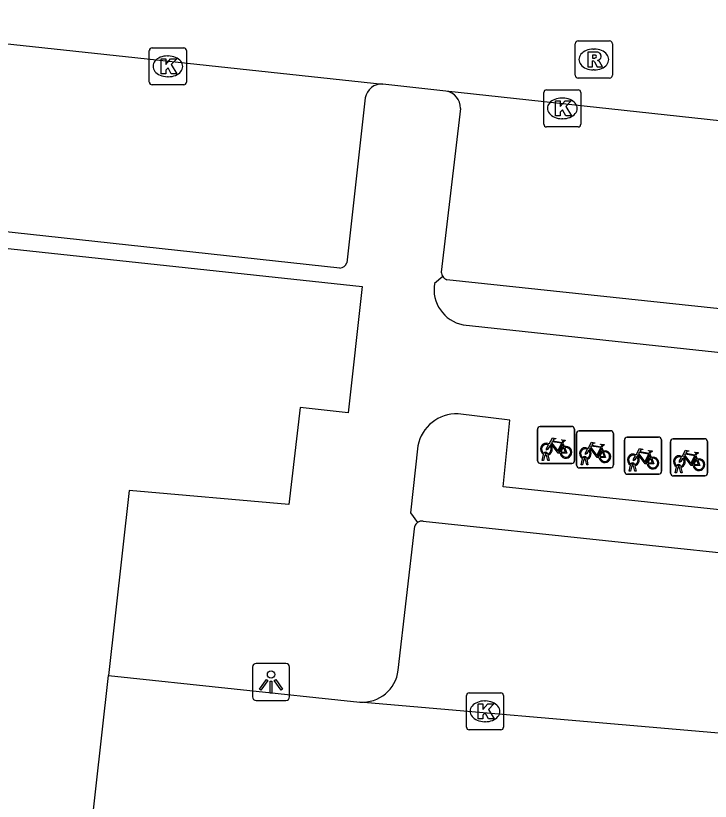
# Model space of a CAD drawing. Extents: x 162026 to 163499, y 387297 to 388169.
# Drawn here: x 162144.4 to 162163.14, y 387770.1 to 387791.29 of the extents above; entities that cross this region are included whole.
import ezdxf

# ---------------------------------------------------------------- set-up
doc = ezdxf.new("R2010")
doc.units = 0
for name, color, linetype in [('IMGEO_Fietsenrek', 7, 'Continuous'), ('IMGEO_Kolk', 7, 'Continuous'), ('IMGEO_Lichtpunt', 7, 'Continuous'), ('IMGEO_Pand', 7, 'Continuous'), ('IMGEO_Parkeervlak_open', 7, 'Continuous'), ('IMGEO_Rijbaan_lokaal_open', 7, 'Continuous'), ('IMGEO_Rioolput', 7, 'Continuous'), ('IMGEO_Voetpad_open', 7, 'Continuous')]:
    doc.layers.add(name, color=color, linetype=linetype)

msp = doc.modelspace()

# ---------------------------------------------------------------- linework, layer by layer
at = {"layer": 'IMGEO_Fietsenrek'}
for p, q in [((162158.551, 387780.213), (162159.392, 387780.213)), ((162159.392, 387780.213), (162158.551, 387780.213)), ((162158.476, 387779.288), (162158.476, 387780.129)), ((162158.476, 387780.129), (162158.476, 387779.288)), ((162159.476, 387780.138), (162159.476, 387779.297)), ((162159.476, 387779.297), (162159.476, 387780.138)), ((162159.526, 387779.17), (162159.526, 387780.011)), ((162159.526, 387780.011), (162159.526, 387779.17)), ((162159.601, 387780.095), (162160.442, 387780.095)), ((162160.442, 387780.095), (162159.601, 387780.095)), ((162160.526, 387780.02), (162160.526, 387779.179)), ((162160.526, 387779.179), (162160.526, 387780.02)), ((162160.823, 387778.998), (162160.823, 387779.839)), ((162160.823, 387779.839), (162160.823, 387778.998)), ((162160.898, 387779.923), (162161.739, 387779.923)), ((162161.739, 387779.923), (162160.898, 387779.923)), ((162161.823, 387779.848), (162161.823, 387779.007)), ((162161.823, 387779.007), (162161.823, 387779.848)), ((162162.065, 387778.953), (162162.065, 387779.794)), ((162162.065, 387779.794), (162162.065, 387778.953)), ((162162.14, 387779.878), (162162.981, 387779.878)), ((162162.981, 387779.878), (162162.14, 387779.878)), ((162163.065, 387779.803), (162163.065, 387778.962)), ((162163.065, 387778.962), (162163.065, 387779.803)), ((162159.163, 387779.762), (162159.199, 387779.667)), ((162160.213, 387779.644), (162160.249, 387779.549)), ((162158.603, 387779.297), (162158.642, 387779.457)), ((162158.672, 387779.445), (162158.637, 387779.297)), ((162158.714, 387779.469), (162158.713, 387779.473)), ((162158.755, 387779.297), (162158.721, 387779.439)), ((162158.745, 387779.48), (162158.746, 387779.473)), ((162158.753, 387779.443), (162158.788, 387779.297)), ((162159.653, 387779.179), (162159.692, 387779.339)), ((162159.764, 387779.351), (162159.763, 387779.355)), ((162159.795, 387779.362), (162159.796, 387779.355)), ((162161.51, 387779.472), (162161.546, 387779.377)), ((162162.752, 387779.427), (162162.788, 387779.332)), ((162159.401, 387779.213), (162158.56, 387779.213)), ((162158.56, 387779.213), (162159.401, 387779.213)), ((162158.637, 387779.297), (162158.603, 387779.297)), ((162158.788, 387779.297), (162158.755, 387779.297)), ((162159.687, 387779.179), (162159.653, 387779.179)), ((162159.722, 387779.327), (162159.687, 387779.179)), ((162159.805, 387779.179), (162159.771, 387779.321)), ((162159.803, 387779.325), (162159.838, 387779.179)), ((162159.838, 387779.179), (162159.805, 387779.179)), ((162160.95, 387779.007), (162160.989, 387779.167)), ((162161.019, 387779.155), (162160.984, 387779.007)), ((162161.061, 387779.179), (162161.06, 387779.183)), ((162161.102, 387779.007), (162161.068, 387779.149)), ((162161.092, 387779.19), (162161.093, 387779.183)), ((162161.1, 387779.153), (162161.135, 387779.007)), ((162162.303, 387779.134), (162162.302, 387779.138)), ((162162.334, 387779.145), (162162.335, 387779.138)), ((162160.451, 387779.095), (162159.61, 387779.095)), ((162159.61, 387779.095), (162160.451, 387779.095)), ((162161.748, 387778.923), (162160.907, 387778.923)), ((162160.907, 387778.923), (162161.748, 387778.923)), ((162160.984, 387779.007), (162160.95, 387779.007)), ((162161.135, 387779.007), (162161.102, 387779.007)), ((162162.192, 387778.962), (162162.231, 387779.122)), ((162162.226, 387778.962), (162162.192, 387778.962)), ((162162.261, 387779.11), (162162.226, 387778.962)), ((162162.344, 387778.962), (162162.31, 387779.104)), ((162162.342, 387779.108), (162162.377, 387778.962)), ((162162.377, 387778.962), (162162.344, 387778.962)), ((162162.99, 387778.878), (162162.149, 387778.878)), ((162162.149, 387778.878), (162162.99, 387778.878))]:
    msp.add_line(p, q, dxfattribs=at)
for points in [[(162158.789, 387779.739), (162158.884, 387779.903), (162158.97, 387779.889), (162158.972, 387779.88), (162158.916, 387779.869), (162158.889, 387779.824), (162159.145, 387779.783)], [(162159.132, 387779.758), (162158.875, 387779.799), (162158.858, 387779.77), (162159.025, 387779.55), (162159.132, 387779.758)], [(162159.145, 387779.783), (162159.17, 387779.832), (162159.164, 387779.836), (162159.141, 387779.84), (162159.129, 387779.847), (162159.128, 387779.85), (162159.13, 387779.855), (162159.225, 387779.84), (162159.227, 387779.83), (162159.217, 387779.817), (162159.205, 387779.811), (162159.191, 387779.817), (162159.163, 387779.762)], [(162159.839, 387779.621), (162159.934, 387779.785), (162160.02, 387779.771), (162160.022, 387779.762), (162159.966, 387779.751), (162159.939, 387779.706), (162160.195, 387779.665)], [(162158.81, 387779.687), (162158.758, 387779.597), (162158.718, 387779.572), (162158.719, 387779.619), (162158.774, 387779.713)], [(162159.085, 387779.495), (162159.035, 387779.495), (162158.844, 387779.746), (162158.825, 387779.714)], [(162159.18, 387779.66), (162159.15, 387779.737), (162159.041, 387779.519), (162159.084, 387779.519)], [(162159.114, 387779.519), (162159.234, 387779.518), (162159.19, 387779.632)], [(162159.21, 387779.639), (162159.265, 387779.494), (162159.115, 387779.494)], [(162159.86, 387779.569), (162159.808, 387779.479), (162159.768, 387779.454), (162159.769, 387779.501), (162159.824, 387779.595)], [(162160.135, 387779.377), (162160.085, 387779.377), (162159.894, 387779.628), (162159.875, 387779.596)], [(162160.182, 387779.64), (162159.925, 387779.681), (162159.908, 387779.652), (162160.075, 387779.432), (162160.182, 387779.64)], [(162160.23, 387779.542), (162160.2, 387779.619), (162160.091, 387779.401), (162160.134, 387779.401)], [(162160.195, 387779.665), (162160.22, 387779.714), (162160.214, 387779.718), (162160.191, 387779.722), (162160.179, 387779.729), (162160.178, 387779.732), (162160.18, 387779.737), (162160.275, 387779.722), (162160.277, 387779.712), (162160.267, 387779.699), (162160.255, 387779.693), (162160.241, 387779.699), (162160.213, 387779.644)], [(162161.136, 387779.449), (162161.231, 387779.613), (162161.317, 387779.599), (162161.319, 387779.59), (162161.263, 387779.579), (162161.236, 387779.534), (162161.492, 387779.493)], [(162161.492, 387779.493), (162161.517, 387779.542), (162161.511, 387779.546), (162161.488, 387779.55), (162161.476, 387779.557), (162161.475, 387779.56), (162161.477, 387779.565), (162161.572, 387779.55), (162161.574, 387779.54), (162161.564, 387779.527), (162161.552, 387779.521), (162161.538, 387779.527), (162161.51, 387779.472)], [(162162.378, 387779.404), (162162.473, 387779.568), (162162.559, 387779.554), (162162.561, 387779.545), (162162.505, 387779.534), (162162.478, 387779.489), (162162.734, 387779.448)], [(162160.164, 387779.401), (162160.284, 387779.4), (162160.24, 387779.514)], [(162160.26, 387779.521), (162160.315, 387779.376), (162160.165, 387779.376)], [(162161.157, 387779.397), (162161.105, 387779.307), (162161.065, 387779.282), (162161.066, 387779.329), (162161.121, 387779.423)], [(162161.432, 387779.205), (162161.382, 387779.205), (162161.191, 387779.456), (162161.172, 387779.424)], [(162161.479, 387779.468), (162161.222, 387779.509), (162161.205, 387779.48), (162161.372, 387779.26), (162161.479, 387779.468)], [(162161.527, 387779.37), (162161.497, 387779.447), (162161.388, 387779.229), (162161.431, 387779.229)], [(162161.461, 387779.229), (162161.581, 387779.228), (162161.537, 387779.342)], [(162161.557, 387779.349), (162161.612, 387779.204), (162161.462, 387779.204)], [(162162.399, 387779.352), (162162.347, 387779.262), (162162.307, 387779.237), (162162.308, 387779.284), (162162.363, 387779.378)], [(162162.674, 387779.16), (162162.624, 387779.16), (162162.433, 387779.411), (162162.414, 387779.379)], [(162162.721, 387779.423), (162162.464, 387779.464), (162162.447, 387779.435), (162162.614, 387779.215), (162162.721, 387779.423)], [(162162.769, 387779.325), (162162.739, 387779.402), (162162.63, 387779.184), (162162.673, 387779.184)], [(162162.734, 387779.448), (162162.759, 387779.497), (162162.753, 387779.501), (162162.73, 387779.505), (162162.718, 387779.512), (162162.717, 387779.515), (162162.719, 387779.52), (162162.814, 387779.505), (162162.816, 387779.495), (162162.806, 387779.482), (162162.794, 387779.476), (162162.78, 387779.482), (162162.752, 387779.427)], [(162162.703, 387779.184), (162162.823, 387779.183), (162162.779, 387779.297)], [(162162.799, 387779.304), (162162.854, 387779.159), (162162.704, 387779.159)]]:
    msp.add_lwpolyline(points, dxfattribs=at)
for centre, radius, start, end in [((162158.554, 387780.135), 0.0779, 92.4484, 184.2845), ((162158.554, 387780.135), 0.0779, 92.4484, 184.2845), ((162159.398, 387780.135), 0.0779, 2.4484, 94.2845), ((162159.398, 387780.135), 0.0779, 2.4484, 94.2845), ((162159.604, 387780.017), 0.0779, 92.4484, 184.2845), ((162159.604, 387780.017), 0.0779, 92.4484, 184.2845), ((162160.448, 387780.017), 0.0779, 2.4484, 94.2845), ((162160.448, 387780.017), 0.0779, 2.4484, 94.2845), ((162160.901, 387779.845), 0.0779, 92.4484, 184.2845), ((162160.901, 387779.845), 0.0779, 92.4484, 184.2845), ((162161.745, 387779.845), 0.0779, 2.4484, 94.2845), ((162161.745, 387779.845), 0.0779, 2.4484, 94.2845), ((162162.143, 387779.8), 0.0779, 92.4484, 184.2845), ((162162.143, 387779.8), 0.0779, 92.4484, 184.2845), ((162162.987, 387779.8), 0.0779, 2.4484, 94.2845), ((162162.987, 387779.8), 0.0779, 2.4484, 94.2845), ((162158.716, 387779.598), 0.159, 62.6766, 242.1369), ((162158.716, 387779.598), 0.129, 63.3192, 238.903), ((162158.716, 387779.598), 0.129, 283.6043, 43.4302), ((162158.716, 387779.598), 0.159, 283.5766, 46.6042), ((162159.243, 387779.514), 0.159, 113.3408, 178.3217), ((162159.243, 387779.514), 0.159, 187.0065, 105.7708), ((162159.243, 387779.514), 0.129, 113.923, 177.9556), ((162159.243, 387779.514), 0.129, 188.6715, 104.5883), ((162159.766, 387779.48), 0.159, 62.6766, 242.1369), ((162159.766, 387779.48), 0.129, 63.3192, 238.903), ((162159.766, 387779.48), 0.129, 283.6043, 43.4302), ((162159.766, 387779.48), 0.159, 283.5766, 46.6042), ((162160.293, 387779.396), 0.159, 187.0065, 105.7708), ((162158.696, 387779.469), 0.0499, 12.8025, 158.6934), ((162158.716, 387779.598), 0.159, 253.9967, 271.7867), ((162158.696, 387779.469), 0.0174, 12.8025, 163.4502), ((162158.716, 387779.598), 0.129, 253.415, 269.0204), ((162159.746, 387779.351), 0.0499, 12.8025, 158.6934), ((162159.746, 387779.351), 0.0174, 12.8025, 163.4502), ((162159.766, 387779.48), 0.129, 253.415, 269.0204), ((162160.293, 387779.396), 0.159, 113.3408, 178.3217), ((162160.293, 387779.396), 0.129, 113.923, 177.9556), ((162160.293, 387779.396), 0.129, 188.6715, 104.5883), ((162161.063, 387779.308), 0.159, 62.6766, 242.1369), ((162161.063, 387779.308), 0.129, 63.3192, 238.903), ((162161.063, 387779.308), 0.129, 283.6043, 43.4302), ((162161.063, 387779.308), 0.159, 283.5766, 46.6042), ((162161.59, 387779.224), 0.159, 113.3408, 178.3217), ((162161.59, 387779.224), 0.159, 187.0065, 105.7708), ((162161.59, 387779.224), 0.129, 113.923, 177.9556), ((162161.59, 387779.224), 0.129, 188.6715, 104.5883), ((162162.305, 387779.263), 0.159, 62.6766, 242.1369), ((162162.305, 387779.263), 0.129, 63.3192, 238.903), ((162162.305, 387779.263), 0.129, 283.6043, 43.4302), ((162162.305, 387779.263), 0.159, 283.5766, 46.6042), ((162158.554, 387779.291), 0.0779, 182.4484, 274.2845), ((162158.554, 387779.291), 0.0779, 182.4484, 274.2845), ((162159.398, 387779.291), 0.0779, 272.4484, 4.2845), ((162159.398, 387779.291), 0.0779, 272.4484, 4.2845), ((162159.604, 387779.173), 0.0779, 182.4484, 274.2845), ((162159.604, 387779.173), 0.0779, 182.4484, 274.2845), ((162159.766, 387779.48), 0.159, 253.9967, 271.7867), ((162160.448, 387779.173), 0.0779, 272.4484, 4.2845), ((162160.448, 387779.173), 0.0779, 272.4484, 4.2845), ((162161.043, 387779.179), 0.0499, 12.8025, 158.6934), ((162161.063, 387779.308), 0.159, 253.9967, 271.7867), ((162161.043, 387779.179), 0.0174, 12.8025, 163.4502), ((162161.063, 387779.308), 0.129, 253.415, 269.0204), ((162162.285, 387779.134), 0.0499, 12.8025, 158.6934), ((162162.285, 387779.134), 0.0174, 12.8025, 163.4502), ((162162.305, 387779.263), 0.129, 253.415, 269.0204), ((162162.832, 387779.179), 0.159, 113.3408, 178.3217), ((162162.832, 387779.179), 0.159, 187.0065, 105.7708), ((162162.832, 387779.179), 0.129, 113.923, 177.9556), ((162162.832, 387779.179), 0.129, 188.6715, 104.5883), ((162160.901, 387779.001), 0.0779, 182.4484, 274.2845), ((162160.901, 387779.001), 0.0779, 182.4484, 274.2845), ((162161.745, 387779.001), 0.0779, 272.4484, 4.2845), ((162161.745, 387779.001), 0.0779, 272.4484, 4.2845), ((162162.143, 387778.956), 0.0779, 182.4484, 274.2845), ((162162.143, 387778.956), 0.0779, 182.4484, 274.2845), ((162162.305, 387779.263), 0.159, 253.9967, 271.7867), ((162162.987, 387778.956), 0.0779, 272.4484, 4.2845), ((162162.987, 387778.956), 0.0779, 272.4484, 4.2845)]:
    msp.add_arc(centre, radius, start, end, dxfattribs=at)
at = {"layer": 'IMGEO_Kolk'}
for p, q in [((162148.076, 387790.428), (162148.928, 387790.428)), ((162148.001, 387789.502), (162148.001, 387790.354)), ((162148.489, 387790.208), (162148.514, 387790.208)), ((162149.002, 387790.354), (162149.002, 387789.502)), ((162148.512, 387789.648), (162148.487, 387789.648)), ((162148.928, 387789.428), (162148.076, 387789.428)), ((162158.645, 387788.368), (162158.645, 387789.22)), ((162158.72, 387789.294), (162159.572, 387789.294)), ((162159.646, 387789.22), (162159.646, 387788.368)), ((162159.133, 387789.074), (162159.158, 387789.074)), ((162159.156, 387788.514), (162159.131, 387788.514)), ((162159.572, 387788.294), (162158.72, 387788.294)), ((162156.633, 387773.025), (162157.485, 387773.025)), ((162156.558, 387772.099), (162156.558, 387772.951)), ((162157.046, 387772.805), (162157.071, 387772.805)), ((162157.559, 387772.951), (162157.559, 387772.099)), ((162157.069, 387772.245), (162157.044, 387772.245)), ((162157.485, 387772.025), (162156.633, 387772.025))]:
    msp.add_line(p, q, dxfattribs=at)
for points in [[(162148.076, 387790.428), (162148.928, 387790.428)], [(162148.001, 387789.502), (162148.001, 387790.354)], [(162149.002, 387790.354), (162149.002, 387789.502)], [(162148.322, 387790.128), (162148.445, 387790.128), (162148.445, 387789.977), (162148.575, 387790.128), (162148.739, 387790.128), (162148.593, 387789.977), (162148.746, 387789.728), (162148.594, 387789.728), (162148.509, 387789.892), (162148.445, 387789.825), (162148.445, 387789.728), (162148.322, 387789.728), (162148.322, 387790.128)], [(162148.928, 387789.428), (162148.076, 387789.428)], [(162158.645, 387788.368), (162158.645, 387789.22)], [(162158.72, 387789.294), (162159.572, 387789.294)], [(162159.646, 387789.22), (162159.646, 387788.368)], [(162158.966, 387788.994), (162159.089, 387788.994), (162159.089, 387788.843), (162159.219, 387788.994), (162159.383, 387788.994), (162159.237, 387788.843), (162159.39, 387788.594), (162159.238, 387788.594), (162159.153, 387788.758), (162159.089, 387788.691), (162159.089, 387788.594), (162158.966, 387788.594), (162158.966, 387788.994)], [(162159.572, 387788.294), (162158.72, 387788.294)], [(162156.633, 387773.025), (162157.485, 387773.025)], [(162156.558, 387772.099), (162156.558, 387772.951)], [(162157.559, 387772.951), (162157.559, 387772.099)], [(162156.879, 387772.725), (162157.002, 387772.725), (162157.002, 387772.574), (162157.132, 387772.725), (162157.296, 387772.725), (162157.15, 387772.574), (162157.303, 387772.325), (162157.151, 387772.325), (162157.066, 387772.489), (162157.002, 387772.422), (162157.002, 387772.325), (162156.879, 387772.325), (162156.879, 387772.725)], [(162157.485, 387772.025), (162156.633, 387772.025)]]:
    msp.add_lwpolyline(points, dxfattribs=at)
for centre, start, end in [((162148.078, 387790.352), 91.552, 178.448), ((162148.078, 387790.352), 91.552, 178.448), ((162148.926, 387790.352), 1.552, 88.448), ((162148.926, 387790.352), 1.552, 88.448), ((162148.078, 387789.504), 181.552, 268.448), ((162148.078, 387789.504), 181.552, 268.448), ((162148.926, 387789.504), 271.552, 358.448), ((162148.926, 387789.504), 271.552, 358.448), ((162158.722, 387789.218), 91.552, 178.448), ((162158.722, 387789.218), 91.552, 178.448), ((162159.57, 387789.218), 1.552, 88.448), ((162159.57, 387789.218), 1.552, 88.448), ((162158.722, 387788.37), 181.552, 268.448), ((162158.722, 387788.37), 181.552, 268.448), ((162159.57, 387788.37), 271.552, 358.448), ((162159.57, 387788.37), 271.552, 358.448), ((162156.635, 387772.949), 91.552, 178.448), ((162156.635, 387772.949), 91.552, 178.448), ((162157.483, 387772.949), 1.552, 88.448), ((162157.483, 387772.949), 1.552, 88.448), ((162156.635, 387772.101), 181.552, 268.448), ((162156.635, 387772.101), 181.552, 268.448), ((162157.483, 387772.101), 271.552, 358.448), ((162157.483, 387772.101), 271.552, 358.448)]:
    msp.add_arc(centre, 0.0765, start, end, dxfattribs=at)
for centre, major_axis, ratio, start_param, end_param in [((162148.488, 387789.928), (-0.387, 0.002), 0.722429, 4.712389, 7.853982), ((162148.513, 387789.928), (-0.39, 0.002), 0.717154, 1.570796, 4.712389), ((162159.132, 387788.794), (-0.387, 0.002), 0.722429, 4.712389, 7.853982), ((162159.157, 387788.794), (-0.39, 0.002), 0.717154, 1.570796, 4.712389), ((162157.045, 387772.525), (-0.387, 0.002), 0.722429, 4.712389, 7.853982), ((162157.07, 387772.525), (-0.39, 0.002), 0.717154, 1.570796, 4.712389)]:
    msp.add_ellipse(centre, major_axis=major_axis, ratio=ratio, start_param=start_param, end_param=end_param, dxfattribs=at)
at = {"layer": 'IMGEO_Lichtpunt'}
for p, q in [((162150.787, 387773.721), (162150.787, 387772.914)), ((162150.787, 387773.721), (162150.787, 387772.914)), ((162151.689, 387773.816), (162150.881, 387773.816)), ((162151.689, 387773.816), (162150.881, 387773.816)), ((162151.783, 387772.914), (162151.783, 387773.721)), ((162151.783, 387772.914), (162151.783, 387773.721)), ((162150.881, 387772.82), (162151.689, 387772.82)), ((162150.881, 387772.82), (162151.689, 387772.82))]:
    msp.add_line(p, q, dxfattribs=at)
for points in [[(162151.161, 387773.385), (162151.2, 387773.357), (162151.012, 387773.095), (162150.974, 387773.122), (162151.161, 387773.385)], [(162151.263, 387773.337), (162151.31, 387773.337), (162151.31, 387773.015), (162151.263, 387773.015), (162151.263, 387773.337)], [(162151.373, 387773.357), (162151.411, 387773.384), (162151.598, 387773.122), (162151.559, 387773.094), (162151.373, 387773.357)]]:
    msp.add_lwpolyline(points, dxfattribs=at)
msp.add_circle((162151.286, 387773.519), 0.0994, dxfattribs=at)
for centre, start, end in [((162150.881, 387773.721), 90, 180), ((162150.881, 387773.721), 90, 180), ((162151.689, 387773.721), 0, 90), ((162151.689, 387773.721), 0, 90), ((162150.881, 387772.914), 180, 270), ((162150.881, 387772.914), 180, 270), ((162151.689, 387772.914), 270, 0), ((162151.689, 387772.914), 270, 360)]:
    msp.add_arc(centre, 0.0946, start, end, dxfattribs=at)
at = {"layer": 'IMGEO_Pand'}
for points in [[(162136.99, 387791.294), (162136.381, 387785.848), (162153.748, 387783.984), (162153.365, 387780.576), (162152.073, 387780.721), (162151.769, 387778.109), (162147.459, 387778.48), (162146.901, 387773.492)], [(162144.468, 387751.76), (162146.901, 387773.492)]]:
    msp.add_lwpolyline(points, dxfattribs=at)
at = {"layer": 'IMGEO_Parkeervlak_open'}
for points in [[(162170.767, 387782.601), (162156.033, 387784.168)], [(162155.389, 387777.66), (162170.152, 387776.09)]]:
    msp.add_lwpolyline(points, dxfattribs=at)
for centre, radius, start, end in [((162156.115, 387784.39), 0.237, 214.4762, 249.7037), ((162155.37, 387777.438), 0.223, 85.1198, 126.9688)]:
    msp.add_arc(centre, radius, start, end, dxfattribs=at)
at = {"layer": 'IMGEO_Rijbaan_lokaal_open'}
for points in [[(162142.91, 387790.674), (162154.304, 387789.45)], [(162156.006, 387789.258), (162154.304, 387789.45)], [(162172.346, 387787.49), (162156.006, 387789.258)], [(162146.901, 387773.492), (162153.679, 387772.777)], [(162170.754, 387771.294), (162153.679, 387772.777)]]:
    msp.add_lwpolyline(points, dxfattribs=at)
at = {"layer": 'IMGEO_Rioolput'}
for p, q in [((162159.571, 387790.613), (162160.423, 387790.613)), ((162159.496, 387789.687), (162159.496, 387790.539)), ((162159.984, 387790.393), (162160.009, 387790.393)), ((162160.497, 387790.539), (162160.497, 387789.687)), ((162160.007, 387789.833), (162159.982, 387789.833)), ((162160.423, 387789.613), (162159.571, 387789.613))]:
    msp.add_line(p, q, dxfattribs=at)
for points in [[(162159.571, 387790.613), (162160.423, 387790.613)], [(162159.496, 387789.687), (162159.496, 387790.539)], [(162160.497, 387790.539), (162160.497, 387789.687)], [(162160.085, 387790.311), (162159.833, 387790.313), (162159.833, 387789.913)], [(162160.011, 387790.232), (162159.957, 387790.232), (162159.957, 387790.151)], [(162159.957, 387790.151), (162160.009, 387790.151)], [(162159.833, 387789.913), (162159.957, 387789.913), (162159.957, 387790.075), (162159.968, 387790.075)], [(162160.015, 387790.046), (162160.086, 387789.913), (162160.226, 387789.913), (162160.161, 387790.039)], [(162160.423, 387789.613), (162159.571, 387789.613)]]:
    msp.add_lwpolyline(points, dxfattribs=at)
for centre, radius, start, end in [((162159.573, 387790.537), 0.0765, 91.552, 178.448), ((162159.573, 387790.537), 0.0765, 91.552, 178.448), ((162160.421, 387790.537), 0.0765, 1.552, 88.448), ((162160.421, 387790.537), 0.0765, 1.552, 88.448), ((162159.993, 387790.34), 0.19, 274.7715, 282.9687), ((162160.017, 387790.136), 0.0964, 77.0061, 93.1865), ((162160.031, 387790.193), 0.0378, 276.6634, 79.6772), ((162160.084, 387790.201), 0.109, 350.3612, 89.416), ((162160.082, 387790.201), 0.112, 277.5842, 350.9817), ((162159.967, 387790.022), 0.0533, 26.0293, 88.6989), ((162160.066, 387789.986), 0.108, 29.5134, 73.7905), ((162159.573, 387789.689), 0.0765, 181.552, 268.448), ((162159.573, 387789.689), 0.0765, 181.552, 268.448), ((162160.421, 387789.689), 0.0765, 271.552, 358.448), ((162160.421, 387789.689), 0.0765, 271.552, 358.448)]:
    msp.add_arc(centre, radius, start, end, dxfattribs=at)
for centre, major_axis, ratio, start_param, end_param in [((162159.983, 387790.113), (-0.387, 0.002), 0.722429, 4.712389, 7.853982), ((162160.008, 387790.113), (-0.39, 0.002), 0.717154, 1.570796, 4.712389)]:
    msp.add_ellipse(centre, major_axis=major_axis, ratio=ratio, start_param=start_param, end_param=end_param, dxfattribs=at)
at = {"layer": 'IMGEO_Voetpad_open'}
for points in [[(162153.829, 387789.076), (162153.327, 387784.622)], [(162156.4, 387788.793), (162155.878, 387784.377)], [(162153.142, 387784.484), (162143.462, 387785.539)], [(162155.92, 387784.256), (162155.696, 387784.069)], [(162156.468, 387782.956), (162172.543, 387781.229)], [(162172.275, 387778.829), (162170.03, 387779.073), (162169.824, 387777.281), (162157.547, 387778.586), (162157.728, 387780.378), (162156.332, 387780.552)], [(162155.25, 387779.689), (162155.048, 387777.878), (162155.236, 387777.616)], [(162154.717, 387773.637), (162155.164, 387777.524)]]:
    msp.add_lwpolyline(points, dxfattribs=at)
for centre, radius, start, end in [((162154.277, 387788.996), 0.455, 86.5397, 169.8919), ((162155.938, 387788.801), 0.462, 359.0007, 81.5493), ((162153.133, 387784.689), 0.205, 272.4313, 341.0106), ((162156.126, 387784.395), 0.249, 184.2365, 214.048), ((162156.651, 387783.907), 0.968, 170.3719, 259.12), ((162156.293, 387779.491), 1.062, 87.9126, 169.2389), ((162155.369, 387777.438), 0.222, 126.7282, 157.1777), ((162153.752, 387773.745), 0.971, 265.6938, 353.5908)]:
    msp.add_arc(centre, radius, start, end, dxfattribs=at)

doc.saveas('drawing.dxf')
